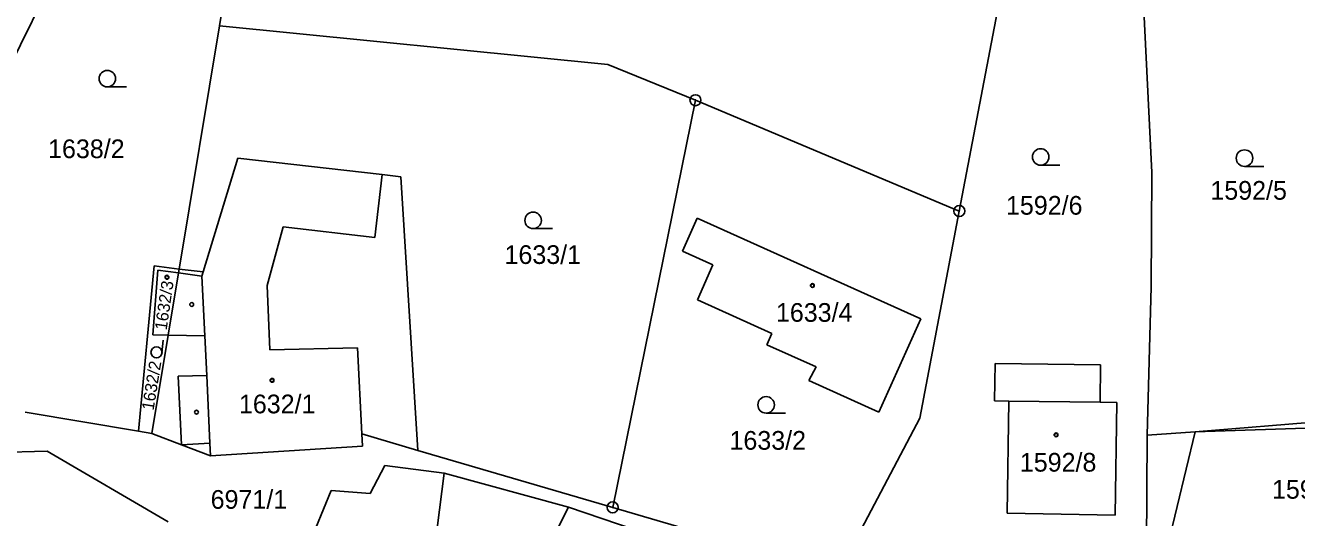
# Model space of a CAD drawing. Extents: x -593183 to -588034, y -1130415 to -1124994.
# Drawn here: x -589677.9 to -589562.4, y -1129416.6 to -1129371.8 of the extents above; entities that cross this region are included whole.
import ezdxf

# ---------------------------------------------------------------- set-up
doc = ezdxf.new("R2010")
doc.units = 0
for name, color, linetype in [('Vrstva 1', 7, 'Continuous'), ('Vrstva 18', 7, 'Continuous'), ('Vrstva 19', 7, 'Continuous'), ('Vrstva 24', 7, 'Continuous'), ('Vrstva 25', 7, 'Continuous'), ('Vrstva 4', 7, 'Continuous')]:
    doc.layers.add(name, color=color, linetype=linetype)

msp = doc.modelspace()

# ---------------------------------------------------------------- linework, layer by layer
at = {"layer": 'Vrstva 1'}
for p, q in [((-589585.72, -1129350.44), (-589593.02, -1129388.7)), ((-589577.21, -1129350.45), (-589575.53, -1129385.2)), ((-589668.93, -1129354.52), (-589684.73, -1129386.58)), ((-589660.25, -1129371.87), (-589657.42, -1129354.76)), ((-589663.9, -1129393.97), (-589660.25, -1129371.87)), ((-589660.25, -1129371.87), (-589624.94, -1129375.38)), ((-589624.94, -1129375.38), (-589616.99, -1129378.62)), ((-589624.51, -1129415.64), (-589616.99, -1129378.62)), ((-589616.99, -1129378.62), (-589593.02, -1129388.7)), ((-589661.73, -1129394.24), (-589658.58, -1129383.9)), ((-589658.58, -1129383.9), (-589645.45, -1129385.39)), ((-589575.53, -1129385.2), (-589575.59, -1129395.59)), ((-589643.76, -1129385.58), (-589645.45, -1129385.39)), ((-589642.22, -1129410.46), (-589643.76, -1129385.58)), ((-589593.02, -1129388.7), (-589596.62, -1129407.53)), ((-589616.85, -1129389.35), (-589618.17, -1129392.35)), ((-589616.85, -1129389.35), (-589596.52, -1129398.49)), ((-589618.17, -1129392.35), (-589615.4, -1129393.58)), ((-589666.18, -1129393.69), (-589667.61, -1129408.71)), ((-589665.83, -1129394.08), (-589666.3, -1129399.95)), ((-589663.9, -1129393.97), (-589666.18, -1129393.69)), ((-589663.96, -1129394.33), (-589665.83, -1129394.08)), ((-589664.89, -1129399.98), (-589663.96, -1129394.33)), ((-589663.96, -1129394.33), (-589663.9, -1129393.97)), ((-589663.9, -1129393.97), (-589661.73, -1129394.24)), ((-589615.4, -1129393.58), (-589616.82, -1129396.76)), ((-589575.59, -1129395.59), (-589575.95, -1129409.09)), ((-589616.82, -1129396.76), (-589610.05, -1129399.83)), ((-589600.34, -1129406.99), (-589596.52, -1129398.49)), ((-589666.37, -1129408.92), (-589664.89, -1129399.98)), ((-589666.3, -1129399.95), (-589664.89, -1129399.98)), ((-589610.05, -1129399.83), (-589610.51, -1129400.85)), ((-589610.51, -1129400.85), (-589606.04, -1129402.85)), ((-589589.82, -1129405.96), (-589589.77, -1129402.56)), ((-589589.77, -1129402.56), (-589580.18, -1129402.68)), ((-589606.04, -1129402.85), (-589606.68, -1129404.12)), ((-589580.18, -1129402.68), (-589580.22, -1129406.08)), ((-589606.68, -1129404.12), (-589600.34, -1129406.99)), ((-589588.52, -1129405.98), (-589589.82, -1129405.96)), ((-589588.66, -1129416.18), (-589588.52, -1129405.98)), ((-589580.22, -1129406.08), (-589578.72, -1129406.1)), ((-589578.72, -1129406.1), (-589578.85, -1129416.34)), ((-589677.88, -1129406.98), (-589667.61, -1129408.71)), ((-589596.62, -1129407.53), (-589602.21, -1129418.16)), ((-589571.6, -1129408.78), (-589554.74, -1129407.41)), ((-589571.6, -1129408.78), (-589554.25, -1129408.21)), ((-589667.61, -1129408.71), (-589666.37, -1129408.92)), ((-589666.37, -1129408.92), (-589663.69, -1129409.94)), ((-589647.25, -1129410.07), (-589647.31, -1129408.97)), ((-589647.31, -1129408.97), (-589642.22, -1129410.46)), ((-589575.95, -1129409.09), (-589576.03, -1129419.56)), ((-589574.05, -1129418.97), (-589571.6, -1129408.78)), ((-589694.68, -1129411.08), (-589675.89, -1129410.52)), ((-589675.89, -1129410.52), (-589664.89, -1129416.95)), ((-589663.69, -1129409.94), (-589661.04, -1129410.95)), ((-589661.04, -1129410.95), (-589647.25, -1129410.07)), ((-589642.22, -1129410.46), (-589624.51, -1129415.64)), ((-589646.54, -1129414.39), (-589645.21, -1129411.83)), ((-589645.21, -1129411.83), (-589639.83, -1129412.52)), ((-589639.83, -1129412.52), (-589640.71, -1129419.58)), ((-589639.83, -1129412.52), (-589628.53, -1129415.61)), ((-589653.02, -1129421.19), (-589650.1, -1129414.1)), ((-589650.1, -1129414.1), (-589646.54, -1129414.39)), ((-589631.13, -1129420.7), (-589628.53, -1129415.61)), ((-589628.53, -1129415.61), (-589620.95, -1129418.21)), ((-589599.56, -1129422.94), (-589624.51, -1129415.64)), ((-589578.85, -1129416.34), (-589588.66, -1129416.18))]:
    msp.add_line(p, q, dxfattribs=at)
at = {"layer": 'Vrstva 24'}
for centre, radius in [((-589616.99, -1129378.62), 0.5), ((-589616.99, -1129378.62), 0.0327), ((-589593.02, -1129388.7), 0.5), ((-589593.02, -1129388.7), 0.0327), ((-589624.51, -1129415.64), 0.5), ((-589624.51, -1129415.64), 0.0327)]:
    msp.add_circle(centre, radius, dxfattribs=at)
at = {"layer": 'Vrstva 25'}
for p, q in [((-589668.68, -1129377.41), (-589670.43, -1129377.41)), ((-589583.88, -1129384.53), (-589585.63, -1129384.53)), ((-589565.36, -1129384.64), (-589567.11, -1129384.64)), ((-589629.99, -1129390.3), (-589631.74, -1129390.3)), ((-589665.34, -1129400.43), (-589665.46, -1129401.6)), ((-589608.82, -1129407.07), (-589610.57, -1129407.07))]:
    msp.add_line(p, q, dxfattribs=at)
for centre, radius in [((-589670.43, -1129376.66), 0.75), ((-589585.63, -1129383.78), 0.75), ((-589567.11, -1129383.89), 0.75), ((-589631.74, -1129389.55), 0.75), ((-589665.01, -1129394.72), 0.175), ((-589665.01, -1129394.72), 0.15), ((-589606.37, -1129395.47), 0.175), ((-589606.37, -1129395.47), 0.15), ((-589662.76, -1129397.2), 0.175), ((-589665.96, -1129401.55), 0.503), ((-589655.46, -1129404.09), 0.175), ((-589655.46, -1129404.09), 0.15), ((-589610.57, -1129406.32), 0.75), ((-589662.33, -1129406.98), 0.175), ((-589584.23, -1129409.05), 0.175), ((-589584.23, -1129409.05), 0.15)]:
    msp.add_circle(centre, radius, dxfattribs=at)
at = {"layer": 'Vrstva 4'}
for p, q in [((-589646.11, -1129391.11), (-589645.45, -1129385.39)), ((-589655.89, -1129395.46), (-589654.44, -1129390.13)), ((-589654.44, -1129390.13), (-589646.11, -1129391.11)), ((-589663.96, -1129394.33), (-589661.85, -1129394.62)), ((-589661.85, -1129394.62), (-589661.73, -1129394.24)), ((-589661.85, -1129394.62), (-589661.58, -1129400.06)), ((-589655.67, -1129401.33), (-589655.89, -1129395.46)), ((-589661.58, -1129400.06), (-589664.89, -1129399.98)), ((-589661.58, -1129400.06), (-589661.4, -1129403.66)), ((-589647.7, -1129401.14), (-589655.67, -1129401.33)), ((-589647.31, -1129408.97), (-589647.7, -1129401.14)), ((-589663.98, -1129403.72), (-589661.4, -1129403.66)), ((-589663.98, -1129403.72), (-589663.69, -1129409.94)), ((-589661.1, -1129409.8), (-589661.4, -1129403.66)), ((-589588.52, -1129405.98), (-589580.22, -1129406.08)), ((-589575.95, -1129409.09), (-589571.6, -1129408.78)), ((-589663.69, -1129409.94), (-589661.1, -1129409.8)), ((-589661.1, -1129409.8), (-589661.04, -1129410.95))]:
    msp.add_line(p, q, dxfattribs=at)

# ---------------------------------------------------------------- texts
at = {"layer": 'Vrstva 18'}
for s, p in [('1638/2', (-589675.81, -1129383.89)), ('1592/5', (-589570.21, -1129387.67)), ('1592/6', (-589588.78, -1129389.03)), ('1633/1', (-589634.34, -1129393.51)), ('1633/2', (-589613.9, -1129410.4)), ('6971/1', (-589661.04, -1129415.77)), ('1594', (-589564.61, -1129414.85))]:
    msp.add_text(s, height=1.7, dxfattribs=at).set_placement(p)
msp.add_text('1632/2', height=1.1, rotation=80.8195, dxfattribs=at).set_placement((-589666.23, -1129406.87))
at = {"layer": 'Vrstva 19'}
msp.add_text('1632/3', height=1.1, rotation=81.8219, dxfattribs=at).set_placement((-589665.04, -1129399.58))
for s, p in [('1633/4', (-589609.68, -1129398.77)), ('1632/1', (-589658.47, -1129407.09)), ('1592/8', (-589587.52, -1129412.39))]:
    msp.add_text(s, height=1.7, dxfattribs=at).set_placement(p)

doc.saveas('drawing.dxf')
